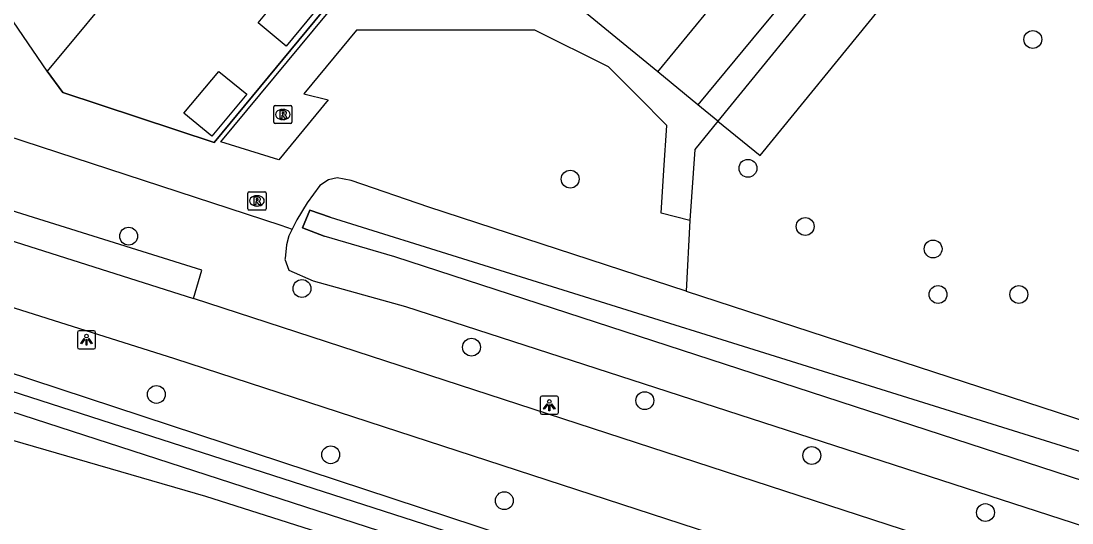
# Model space of a CAD drawing. Extents: x 155275 to 156263, y 382654 to 383635.
# Drawn here: x 155562.9 to 155620.5, y 382818.2 to 382845.6 of the extents above; entities that cross this region are included whole.
import ezdxf

# ---------------------------------------------------------------- set-up
doc = ezdxf.new("R2010")
doc.units = 0
for name, color, linetype in [('IMGEO_Berm_groen', 7, 'Continuous'), ('IMGEO_Boom', 7, 'Continuous'), ('IMGEO_Fietspad_gesloten', 7, 'Continuous'), ('IMGEO_Groenvoorziening', 7, 'Continuous'), ('IMGEO_Hek', 7, 'Continuous'), ('IMGEO_Lichtpunt', 7, 'Continuous'), ('IMGEO_Loofbos', 7, 'Continuous'), ('IMGEO_Muur', 7, 'Continuous'), ('IMGEO_Pand', 7, 'Continuous'), ('IMGEO_Rijbaan_lokaal_halfverhard', 7, 'Continuous'), ('IMGEO_Rijbaan_lokaal_open', 7, 'Continuous'), ('IMGEO_Rioolput', 7, 'Continuous'), ('IMGEO_Voetpad_open', 7, 'Continuous'), ('IMGEO_Waterloop', 7, 'Continuous')]:
    doc.layers.add(name, color=color, linetype=linetype)

msp = doc.modelspace()

# ---------------------------------------------------------------- linework, layer by layer
at = {"layer": 'IMGEO_Berm_groen'}
for points in [[(155546.035, 382844.625), (155577.143, 382834.463), (155577.778, 382834.255)], [(155509.582, 382844.192), (155511.113, 382843.854), (155513.914, 382843.177), (155517.021, 382842.147), (155533.935, 382835.744), (155534.617, 382835.527), (155592.371, 382816.512), (155598.661, 382815.045), (155599.059, 382814.706), (155599.035, 382814.318), (155599.022, 382814.105), (155598.741, 382813.293), (155598.343, 382812.426), (155597.963, 382812.03), (155597.867, 382812.01)], [(155597.867, 382812.01), (155597.201, 382811.872), (155596.451, 382811.962), (155594.7, 382812.708), (155573.042, 382819.602), (155561.916, 382822.836), (155552.105, 382826.241), (155542.735, 382829.389), (155531.099, 382833.594), (155523.881, 382835.906), (155514.687, 382838.613), (155507.825, 382840.77)], [(155577.778, 382834.255), (155577.594, 382833.889), (155577.452, 382833.382), (155577.378, 382832.637), (155577.375, 382832.601), (155577.581, 382831.999), (155578.911, 382831.423), (155583.98, 382830.013), (155915.89, 382722.43)]]:
    msp.add_lwpolyline(points, dxfattribs=at)
at = {"layer": 'IMGEO_Boom'}
for centre in [(155618.313, 382844.634), (155602.718, 382837.581), (155592.99, 382836.987), (155605.853, 382834.394), (155568.819, 382833.863), (155612.853, 382833.163), (155578.307, 382830.995), (155613.123, 382830.669), (155617.545, 382830.672), (155587.585, 382827.782), (155570.337, 382825.197), (155597.071, 382824.858), (155579.88, 382821.894), (155606.213, 382821.853), (155589.383, 382819.377), (155615.718, 382818.728)]:
    msp.add_circle(centre, 0.489, dxfattribs=at)
at = {"layer": 'IMGEO_Fietspad_gesloten'}
for points in [[(155533.04, 382842.358), (155547.598, 382838.191), (155559.094, 382834.658), (155572.372, 382830.457)], [(155900.914, 382719.832), (155759.673, 382765.919), (155663.46, 382797.119), (155571.34, 382827.145), (155557.345, 382831.556)], [(155902.12, 382723.092), (155736.564, 382777.11), (155664.544, 382800.408), (155572.372, 382830.457)]]:
    msp.add_lwpolyline(points, dxfattribs=at)
at = {"layer": 'IMGEO_Groenvoorziening'}
for points in [[(155596.537, 382881.755), (155603.839, 382875.695), (155573.503, 382838.997), (155565.21, 382841.732), (155564.357, 382842.893)], [(155599.337, 382830.856), (155585.247, 382835.455), (155581.006, 382836.917), (155580.231, 382837.049), (155579.767, 382836.955), (155579.293, 382836.634), (155578.584, 382835.685), (155578.028, 382834.75), (155577.778, 382834.255)]]:
    msp.add_lwpolyline(points, dxfattribs=at)
at = {"layer": 'IMGEO_Hek'}
msp.add_lwpolyline([(155564.357, 382842.893), (155565.21, 382841.732), (155573.503, 382838.997), (155603.839, 382875.695), (155596.537, 382881.755)], dxfattribs=at)
at = {"layer": 'IMGEO_Lichtpunt'}
for p, q in [((155566.013, 382828.592), (155566.013, 382827.785)), ((155566.013, 382828.592), (155566.013, 382827.785)), ((155566.915, 382828.687), (155566.107, 382828.687)), ((155566.915, 382828.687), (155566.107, 382828.687)), ((155567.009, 382827.785), (155567.009, 382828.592)), ((155567.009, 382827.785), (155567.009, 382828.592)), ((155566.107, 382827.691), (155566.915, 382827.691)), ((155566.107, 382827.691), (155566.915, 382827.691)), ((155591.346, 382825.013), (155591.346, 382824.206)), ((155591.346, 382825.013), (155591.346, 382824.206)), ((155592.248, 382825.108), (155591.44, 382825.108)), ((155592.248, 382825.108), (155591.44, 382825.108)), ((155592.342, 382824.206), (155592.342, 382825.013)), ((155592.342, 382824.206), (155592.342, 382825.013)), ((155591.44, 382824.112), (155592.248, 382824.112)), ((155591.44, 382824.112), (155592.248, 382824.112))]:
    msp.add_line(p, q, dxfattribs=at)
for points in [[(155566.387, 382828.256), (155566.426, 382828.228), (155566.238, 382827.966), (155566.2, 382827.993), (155566.387, 382828.256)], [(155566.489, 382828.208), (155566.536, 382828.208), (155566.536, 382827.886), (155566.489, 382827.886), (155566.489, 382828.208)], [(155566.599, 382828.228), (155566.637, 382828.255), (155566.824, 382827.993), (155566.785, 382827.965), (155566.599, 382828.228)], [(155591.72, 382824.677), (155591.759, 382824.649), (155591.571, 382824.387), (155591.533, 382824.414), (155591.72, 382824.677)], [(155591.822, 382824.629), (155591.869, 382824.629), (155591.869, 382824.307), (155591.822, 382824.307), (155591.822, 382824.629)], [(155591.932, 382824.649), (155591.97, 382824.676), (155592.157, 382824.414), (155592.118, 382824.386), (155591.932, 382824.649)]]:
    msp.add_lwpolyline(points, dxfattribs=at)
for centre in [(155566.512, 382828.39), (155591.845, 382824.811)]:
    msp.add_circle(centre, 0.0994, dxfattribs=at)
for centre, start, end in [((155566.107, 382828.592), 90, 180), ((155566.107, 382828.592), 90, 180), ((155566.915, 382828.592), 0, 90), ((155566.915, 382828.592), 0, 90), ((155566.107, 382827.785), 180, 270), ((155566.107, 382827.785), 180, 270), ((155566.915, 382827.785), 270, 0), ((155566.915, 382827.785), 270, 360), ((155591.44, 382825.013), 90, 180), ((155591.44, 382825.013), 90, 180), ((155592.248, 382825.013), 0, 90), ((155592.248, 382825.013), 0, 90), ((155591.44, 382824.206), 180, 270), ((155591.44, 382824.206), 180, 270), ((155592.248, 382824.206), 270, 0), ((155592.248, 382824.206), 270, 360)]:
    msp.add_arc(centre, 0.0946, start, end, dxfattribs=at)
at = {"layer": 'IMGEO_Loofbos'}
for points in [[(155601.067, 382840.165), (155603.394, 382838.272), (155609.94, 382846.317), (155628.661, 382869.194)], [(155599.543, 382834.722), (155599.337, 382830.856)], [(155599.337, 382830.856), (155649.233, 382814.569), (155649.799, 382814.865), (155649.964, 382815.142), (155650.32, 382815.526), (155651.152, 382815.37), (155652.603, 382814.818), (155652.996, 382814.453), (155653.113, 382813.833), (155653.754, 382813.093), (155916.374, 382727.369)]]:
    msp.add_lwpolyline(points, dxfattribs=at)
at = {"layer": 'IMGEO_Muur'}
msp.add_lwpolyline([(155579.857, 382834.912), (155578.738, 382835.28), (155578.339, 382834.313), (155579.523, 382833.864)], dxfattribs=at)
at = {"layer": 'IMGEO_Pand'}
for points in [[(155564.357, 382842.893), (155559.081, 382850.622)], [(155568.79, 382848.247), (155564.357, 382842.893)], [(155579.363, 382846.58), (155577.448, 382844.268), (155575.907, 382845.544), (155577.822, 382847.857)], [(155573.763, 382842.884), (155575.288, 382841.635), (155573.366, 382839.345), (155571.842, 382840.593), (155573.763, 382842.884)]]:
    msp.add_lwpolyline(points, dxfattribs=at)
at = {"layer": 'IMGEO_Rijbaan_lokaal_halfverhard'}
for points in [[(155626.128, 382870.802), (155623.888, 382868.119), (155613.274, 382855.167), (155607.613, 382848.21), (155601.067, 382840.165)], [(155601.067, 382840.165), (155599.969, 382841.061)]]:
    msp.add_lwpolyline(points, dxfattribs=at)
at = {"layer": 'IMGEO_Rijbaan_lokaal_open'}
for points in [[(155647.708, 382880.7), (155646.999, 382880.578), (155640.779, 382879.513), (155635.384, 382878.472), (155633.955, 382878.163), (155632.562, 382877.717), (155631.218, 382877.14), (155629.98, 382876.463), (155628.811, 382875.675), (155627.72, 382874.781), (155626.716, 382873.79), (155625.809, 382872.71), (155625.006, 382871.55), (155622.738, 382868.856), (155612.247, 382855.989), (155606.592, 382849.042), (155602.968, 382844.675), (155599.969, 382841.061)], [(155597.791, 382842.857), (155608.021, 382855.324), (155621.331, 382871.659)], [(155599.969, 382841.061), (155597.791, 382842.857)]]:
    msp.add_lwpolyline(points, dxfattribs=at)
at = {"layer": 'IMGEO_Rioolput'}
for p, q in [((155576.759, 382840.098), (155576.759, 382840.95)), ((155576.834, 382841.024), (155577.686, 382841.024)), ((155577.247, 382840.804), (155577.272, 382840.804)), ((155577.76, 382840.95), (155577.76, 382840.098)), ((155577.686, 382840.024), (155576.834, 382840.024)), ((155577.27, 382840.244), (155577.245, 382840.244)), ((155575.342, 382835.368), (155575.342, 382836.22)), ((155575.417, 382836.294), (155576.269, 382836.294)), ((155575.83, 382836.074), (155575.855, 382836.074)), ((155576.343, 382836.22), (155576.343, 382835.368)), ((155576.269, 382835.294), (155575.417, 382835.294)), ((155575.853, 382835.514), (155575.828, 382835.514))]:
    msp.add_line(p, q, dxfattribs=at)
for points in [[(155576.759, 382840.098), (155576.759, 382840.95)], [(155576.834, 382841.024), (155577.686, 382841.024)], [(155577.348, 382840.722), (155577.096, 382840.724), (155577.096, 382840.324)], [(155577.096, 382840.324), (155577.22, 382840.324), (155577.22, 382840.486), (155577.231, 382840.486)], [(155577.274, 382840.643), (155577.22, 382840.643), (155577.22, 382840.562)], [(155577.22, 382840.562), (155577.272, 382840.562)], [(155577.76, 382840.95), (155577.76, 382840.098)], [(155577.686, 382840.024), (155576.834, 382840.024)], [(155577.278, 382840.457), (155577.349, 382840.324), (155577.489, 382840.324), (155577.424, 382840.45)], [(155575.342, 382835.368), (155575.342, 382836.22)], [(155575.417, 382836.294), (155576.269, 382836.294)], [(155575.931, 382835.992), (155575.679, 382835.994), (155575.679, 382835.594)], [(155575.857, 382835.913), (155575.803, 382835.913), (155575.803, 382835.832)], [(155576.343, 382836.22), (155576.343, 382835.368)], [(155576.269, 382835.294), (155575.417, 382835.294)], [(155575.679, 382835.594), (155575.803, 382835.594), (155575.803, 382835.756), (155575.814, 382835.756)], [(155575.803, 382835.832), (155575.855, 382835.832)], [(155575.861, 382835.727), (155575.932, 382835.594), (155576.072, 382835.594), (155576.007, 382835.72)]]:
    msp.add_lwpolyline(points, dxfattribs=at)
for centre, radius, start, end in [((155576.836, 382840.948), 0.0765, 91.55205, 178.44795), ((155576.836, 382840.948), 0.0765, 91.55205, 178.44795), ((155577.23, 382840.433), 0.0533, 26.02933, 88.69889), ((155577.256, 382840.751), 0.19, 274.7715, 282.96867), ((155577.28, 382840.547), 0.0964, 77.00612, 93.18647), ((155577.294, 382840.604), 0.0378, 276.66336, 79.67722), ((155577.347, 382840.612), 0.109, 350.36119, 89.41601), ((155577.345, 382840.612), 0.112, 277.58423, 350.98172), ((155577.329, 382840.397), 0.108, 29.51342, 73.79051), ((155577.684, 382840.948), 0.0765, 1.55205, 88.44795), ((155577.684, 382840.948), 0.0765, 1.55205, 88.44795), ((155576.836, 382840.1), 0.0765, 181.55205, 268.44795), ((155576.836, 382840.1), 0.0765, 181.55205, 268.44795), ((155577.684, 382840.1), 0.0765, 271.55205, 358.44795), ((155577.684, 382840.1), 0.0765, 271.55205, 358.44795), ((155575.419, 382836.218), 0.0765, 91.55205, 178.44795), ((155575.419, 382836.218), 0.0765, 91.55205, 178.44795), ((155575.863, 382835.817), 0.0964, 77.00612, 93.18647), ((155575.877, 382835.874), 0.0378, 276.66336, 79.67722), ((155575.93, 382835.882), 0.109, 350.36119, 89.41601), ((155575.928, 382835.882), 0.112, 277.58423, 350.98172), ((155576.267, 382836.218), 0.0765, 1.55205, 88.44795), ((155576.267, 382836.218), 0.0765, 1.55205, 88.44795), ((155575.419, 382835.37), 0.0765, 181.55205, 268.44795), ((155575.419, 382835.37), 0.0765, 181.55205, 268.44795), ((155575.813, 382835.703), 0.0533, 26.02933, 88.69889), ((155575.839, 382836.021), 0.19, 274.7715, 282.96867), ((155575.912, 382835.667), 0.108, 29.51342, 73.79051), ((155576.267, 382835.37), 0.0765, 271.55205, 358.44795), ((155576.267, 382835.37), 0.0765, 271.55205, 358.44795)]:
    msp.add_arc(centre, radius, start, end, dxfattribs=at)
for centre, major_axis, ratio, start_param, end_param in [((155577.246, 382840.524), (-0.387, 0.002), 0.722429, 4.712389, 7.853982), ((155577.271, 382840.524), (-0.39, 0.002), 0.717154, 1.570796, 4.712389), ((155575.829, 382835.794), (-0.387, 0.002), 0.722429, 4.712389, 7.853982), ((155575.854, 382835.794), (-0.39, 0.002), 0.717154, 1.570796, 4.712389)]:
    msp.add_ellipse(centre, major_axis=major_axis, ratio=ratio, start_param=start_param, end_param=end_param, dxfattribs=at)
at = {"layer": 'IMGEO_Voetpad_open'}
for points in [[(155599.543, 382834.722), (155597.975, 382835.119), (155598.119, 382837.48), (155598.283, 382839.928), (155596.695, 382841.522), (155596.457, 382841.761), (155595.092, 382843.138), (155591.059, 382845.145), (155585.773, 382845.15), (155582.468, 382845.138), (155581.289, 382845.15), (155578.417, 382841.658), (155579.737, 382841.319), (155577.044, 382838.043), (155573.866, 382839.028), (155590.509, 382859.114), (155604.331, 382875.831)], [(155597.791, 382842.857), (155592.589, 382847.132)], [(155572.372, 382830.457), (155572.828, 382832.003), (155548.087, 382839.742), (155533.441, 382843.944)], [(155601.067, 382840.165), (155599.804, 382838.613), (155599.543, 382834.722)]]:
    msp.add_lwpolyline(points, dxfattribs=at)
at = {"layer": 'IMGEO_Waterloop'}
for points in [[(155507.932, 382842.691), (155507.698, 382842.012), (155597.339, 382812.933), (155597.715, 382813.99), (155518.165, 382839.635), (155516.75, 382840.029), (155507.932, 382842.691)], [(155686.433, 382799.149), (155657.3, 382808.657), (155583.389, 382832.732), (155579.523, 382833.864), (155578.339, 382834.313), (155578.738, 382835.28), (155579.857, 382834.912), (155650.302, 382812.888), (155650.943, 382814.93), (155652.14, 382814.503), (155651.56, 382812.467), (155910.696, 382726.877)]]:
    msp.add_lwpolyline(points, dxfattribs=at)

doc.saveas('drawing.dxf')
